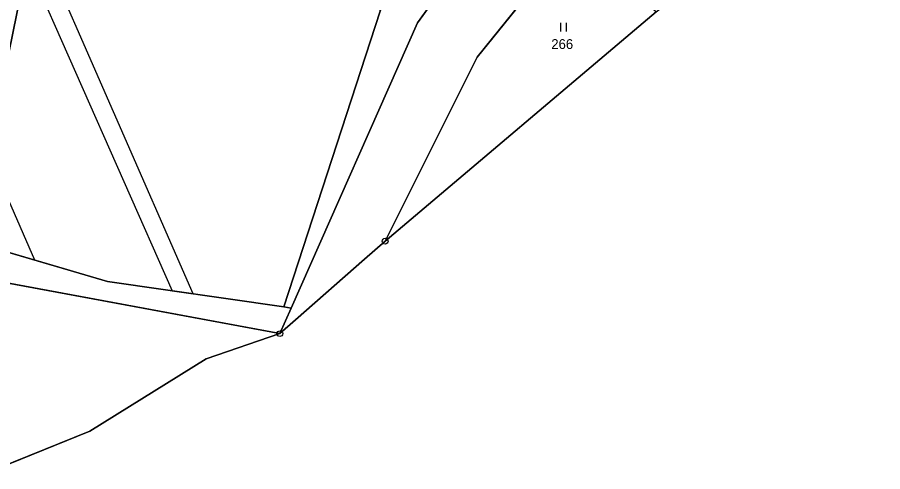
# Model space of a CAD drawing. Extents: x -689422 to -685210, y -987725 to -982160.
# Drawn here: x -686325.7 to -686175.7, y -987445.7 to -987366.8 of the extents above; entities that cross this region are included whole.
import ezdxf

# ---------------------------------------------------------------- set-up
doc = ezdxf.new("R2010")
doc.units = 0
for name, color, linetype in [('KN_Hranice obce', 7, 'Continuous'), ('KN_Hranice_katastrální území', 7, 'Continuous'), ('KN_Hranice_parcel', 7, 'Continuous'), ('KN_Parcelni cisla', 7, 'Continuous'), ('KN_Polygon parcely', 7, 'Continuous'), ('KN_POZEMKY_LESNI POZEMEK', 7, 'Continuous'), ('KN_POZEMKY_ORNA PUDA', 7, 'Continuous'), ('KN_POZEMKY_OSTATNI PLOCHA', 7, 'Continuous'), ('KN_POZEMKY_TTP', 7, 'Continuous'), ('KN_VYUZITI_16_ostatni plocha_silnice', 7, 'Continuous'), ('KN_VYUZITI_27_ostatni plocha_neplodna puda', 7, 'Continuous'), ('KN_Věcná břemena k části', 7, 'Continuous'), ('KN_Značky bodu BP', 7, 'Continuous'), ('KN_Značky kultur', 7, 'Continuous')]:
    doc.layers.add(name, color=color, linetype=linetype)

msp = doc.modelspace()

# ---------------------------------------------------------------- linework, layer by layer
at = {"layer": 'KN_Hranice obce'}
msp.add_lwpolyline([(-686330.52, -987445.68), (-686313.09, -987438.63), (-686292.96, -987426.07), (-686280.17, -987421.73), (-686277.45, -987419.33), (-686265.5, -987408.83), (-686261.92, -987405.68), (-686214.92, -987365.9), (-686182.89, -987341.3), (-686159.47, -987325.86)], dxfattribs=at)
at = {"layer": 'KN_Hranice_katastrální území'}
msp.add_lwpolyline([(-686330.52, -987445.68), (-686313.09, -987438.63), (-686292.96, -987426.07), (-686280.17, -987421.73), (-686277.45, -987419.33), (-686265.5, -987408.83), (-686261.92, -987405.68), (-686214.92, -987365.9), (-686182.89, -987341.3), (-686159.47, -987325.86)], dxfattribs=at)
at = {"layer": 'KN_Hranice_parcel'}
for p, q in [((-686240.2, -987345.58), (-686256.3, -987367.79)), ((-686279.46, -987417.1), (-686262.76, -987365.79)), ((-686261.92, -987405.68), (-686214.92, -987365.9)), ((-686256.3, -987367.79), (-686278.21, -987417.3)), ((-686279.46, -987417.1), (-686278.21, -987417.3)), ((-686278.21, -987417.3), (-686280.17, -987421.73)), ((-686292.96, -987426.07), (-686280.17, -987421.73)), ((-686313.09, -987438.63), (-686292.96, -987426.07)), ((-686330.52, -987445.68), (-686313.09, -987438.63))]:
    msp.add_line(p, q, dxfattribs=at)
for points in [[(-686312.46, -987300.78), (-686333.82, -987405.66), (-686310.05, -987412.68), (-686279.46, -987417.1)], [(-686261.92, -987405.68), (-686245.98, -987373.79), (-686229.97, -987353.88)], [(-686280.17, -987421.73), (-686277.45, -987419.33), (-686265.5, -987408.83), (-686261.92, -987405.68)], [(-686346.65, -987407.07), (-686330.04, -987412.47), (-686280.17, -987421.73)]]:
    msp.add_lwpolyline(points, dxfattribs=at)
at = {"layer": 'KN_Polygon parcely'}
for points in [[(-686280.17, -987421.73), (-686278.21, -987417.3), (-686279.46, -987417.1), (-686310.05, -987412.68), (-686333.82, -987405.66), (-686312.46, -987300.78), (-686384.77, -987295.86), (-686473.26, -987277.83), (-686485.19, -987277.7), (-686497.84, -987267.98), (-686522.78, -987288.63), (-686567.63, -987359.69), (-686536.52, -987352.9), (-686470.17, -987361.65), (-686353.52, -987404.88), (-686346.65, -987407.07), (-686330.04, -987412.47)], [(-686279.46, -987417.1), (-686262.76, -987365.79), (-686267.87, -987333.05), (-686272.11, -987307.92), (-686277.47, -987303.17), (-686312.46, -987300.78), (-686333.82, -987405.66), (-686310.05, -987412.68)], [(-686279.46, -987417.1), (-686278.21, -987417.3), (-686256.3, -987367.79), (-686240.2, -987345.58), (-686244.22, -987342.37), (-686248.83, -987338.68), (-686246.86, -987325.36), (-686251.92, -987336.22), (-686256.09, -987346.29), (-686262.76, -987365.79)], [(-686261.92, -987405.68), (-686214.92, -987365.9), (-686229.97, -987353.88), (-686245.98, -987373.79)], [(-686280.17, -987421.73), (-686330.04, -987412.47), (-686346.65, -987407.07), (-686351.38, -987442.55), (-686330.52, -987445.68), (-686313.09, -987438.63), (-686292.96, -987426.07)]]:
    msp.add_lwpolyline(points, close=True, dxfattribs=at)
msp.add_lwpolyline([(-686171.04, -987294.97), (-686215.08, -987325.08), (-686237.88, -987343.68), (-686240.2, -987345.58), (-686256.3, -987367.79), (-686278.21, -987417.3), (-686280.17, -987421.73), (-686277.45, -987419.33), (-686265.5, -987408.83), (-686261.92, -987405.68), (-686245.98, -987373.79), (-686229.97, -987353.88), (-686208.27, -987334.75), (-686164.54, -987305.12)], dxfattribs=at)
at = {"layer": 'KN_POZEMKY_LESNI POZEMEK'}
for p, q in [((-686240.2, -987345.58), (-686256.3, -987367.79)), ((-686279.46, -987417.1), (-686262.76, -987365.79)), ((-686256.3, -987367.79), (-686278.21, -987417.3)), ((-686278.21, -987417.3), (-686279.46, -987417.1))]:
    msp.add_line(p, q, dxfattribs=at)
at = {"layer": 'KN_POZEMKY_ORNA PUDA'}
for p, q in [((-686333.82, -987405.66), (-686310.05, -987412.68)), ((-686280.17, -987421.73), (-686330.04, -987412.47)), ((-686310.05, -987412.68), (-686279.46, -987417.1)), ((-686279.46, -987417.1), (-686278.21, -987417.3)), ((-686278.21, -987417.3), (-686280.17, -987421.73))]:
    msp.add_line(p, q, dxfattribs=at)
at = {"layer": 'KN_POZEMKY_OSTATNI PLOCHA'}
for p, q in [((-686256.3, -987367.79), (-686240.2, -987345.58)), ((-686229.97, -987353.88), (-686245.98, -987373.79)), ((-686278.21, -987417.3), (-686256.3, -987367.79)), ((-686245.98, -987373.79), (-686261.92, -987405.68)), ((-686261.92, -987405.68), (-686265.5, -987408.83)), ((-686265.5, -987408.83), (-686277.45, -987419.33)), ((-686330.04, -987412.47), (-686280.17, -987421.73)), ((-686280.17, -987421.73), (-686278.21, -987417.3)), ((-686277.45, -987419.33), (-686280.17, -987421.73)), ((-686280.17, -987421.73), (-686292.96, -987426.07)), ((-686292.96, -987426.07), (-686313.09, -987438.63)), ((-686313.09, -987438.63), (-686330.52, -987445.68))]:
    msp.add_line(p, q, dxfattribs=at)
at = {"layer": 'KN_POZEMKY_TTP'}
for p, q in [((-686245.98, -987373.79), (-686229.97, -987353.88)), ((-686262.76, -987365.79), (-686279.46, -987417.1)), ((-686214.92, -987365.9), (-686261.92, -987405.68)), ((-686261.92, -987405.68), (-686245.98, -987373.79)), ((-686310.05, -987412.68), (-686333.82, -987405.66)), ((-686279.46, -987417.1), (-686310.05, -987412.68))]:
    msp.add_line(p, q, dxfattribs=at)
at = {"layer": 'KN_VYUZITI_16_ostatni plocha_silnice'}
for p, q in [((-686256.3, -987367.79), (-686240.2, -987345.58)), ((-686229.97, -987353.88), (-686245.98, -987373.79)), ((-686278.21, -987417.3), (-686256.3, -987367.79)), ((-686245.98, -987373.79), (-686261.92, -987405.68)), ((-686261.92, -987405.68), (-686265.5, -987408.83)), ((-686265.5, -987408.83), (-686277.45, -987419.33)), ((-686280.17, -987421.73), (-686278.21, -987417.3)), ((-686277.45, -987419.33), (-686280.17, -987421.73))]:
    msp.add_line(p, q, dxfattribs=at)
at = {"layer": 'KN_VYUZITI_27_ostatni plocha_neplodna puda'}
for p, q in [((-686330.04, -987412.47), (-686280.17, -987421.73)), ((-686280.17, -987421.73), (-686292.96, -987426.07)), ((-686292.96, -987426.07), (-686313.09, -987438.63)), ((-686313.09, -987438.63), (-686330.52, -987445.68))]:
    msp.add_line(p, q, dxfattribs=at)
at = {"layer": 'KN_Věcná břemena k části'}
for points in [[(-686298.83, -987414.3), (-686295.17, -987414.83), (-686322.82, -987351.64), (-686323.98, -987357.33)], [(-686330.16, -987406.74), (-686322.61, -987408.97), (-686330.74, -987390.53), (-686332.82, -987400.75)]]:
    msp.add_lwpolyline(points, close=True, dxfattribs=at)
at = {"layer": 'KN_Značky bodu BP'}
for centre, radius in [((-686261.92, -987405.68), 0.5), ((-686261.92, -987405.68), 0.0303), ((-686280.17, -987421.73), 0.5), ((-686280.17, -987421.73), 0.0303)]:
    msp.add_circle(centre, radius, dxfattribs=at)
at = {"layer": 'KN_Značky kultur'}
for p, q in [((-686231.46, -987369.29), (-686231.46, -987367.79)), ((-686230.46, -987369.29), (-686230.46, -987367.79))]:
    msp.add_line(p, q, dxfattribs=at)

# ---------------------------------------------------------------- texts
at = {"layer": 'KN_Parcelni cisla'}
msp.add_text('266', height=1.7, dxfattribs=at).set_placement((-686233.12, -987372.34))

doc.saveas('drawing.dxf')
